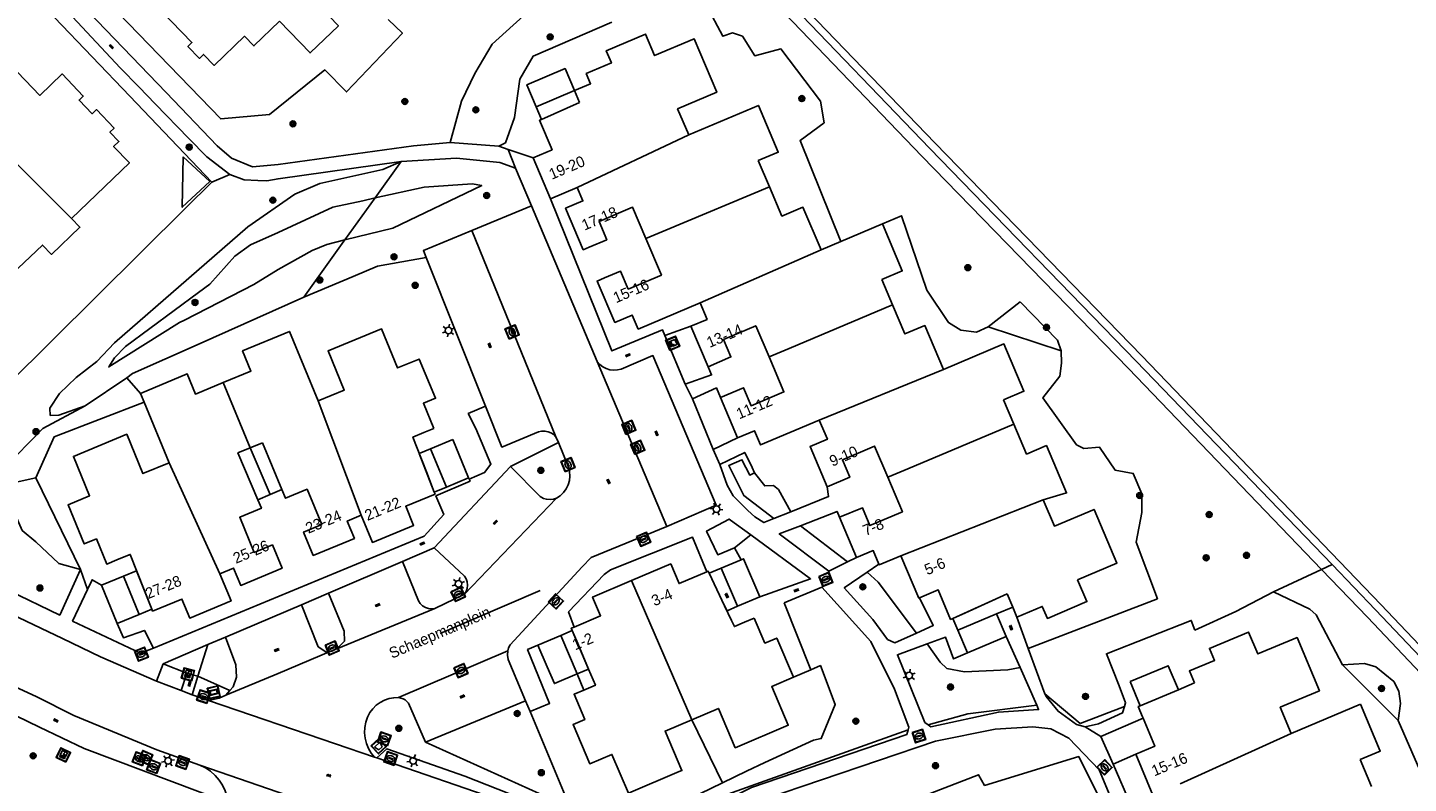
# Model space of a CAD drawing. Header units: metres. Extents: x 93870 to 95789, y 463036 to 464040.
# Tile 328 of 344: x 95477 to 95604, y 463633 to 463702. Entities that reach past the tile are written whole.
import ezdxf
from ezdxf.enums import TextEntityAlignment as Align

# ---------------------------------------------------------------- set-up
doc = ezdxf.new("R2010")
doc.units = ezdxf.units.M
doc.header["$LTSCALE"] = 25.4
for name, color, linetype in [('B_BEBOUWINGSGRENS_0', 1, 'Continuous'), ('B_LUIFEL_1', 200, 'Continuous'), ('B_TUSSENMUUR_0', 7, 'Continuous'), ('G_GRENS_ALGEMEEN_0', 7, 'Continuous'), ('Q_AFVALBAK_0', 7, 'Continuous'), ('Q_BOOM_0', 3, 'Continuous'), ('Q_BRANDKRAAN_0', 5, 'Continuous'), ('Q_CAI-KAST_0', 10, 'Continuous'), ('Q_ELEKTRAKAST_0', 7, 'Continuous'), ('Q_INSPECTIE_OF_RIOOLPUT_0', 253, 'Continuous'), ('Q_KOLK_0', 254, 'Continuous'), ('Q_LICHTMAST_0', 2, 'Continuous'), ('Q_STRAATNAAMBORD_0', 7, 'Continuous'), ('Q_WATERLEIDINGPUT_0', 5, 'Continuous'), ('S_GBKN_SYMBOOL_GV_GROOT_0', 7, 'Continuous'), ('S_GBKN_SYMBOOL_OV_GROOT_0', 7, 'Continuous'), ('T_CULTUURGRENS_0', 76, 'Continuous'), ('T_HAAG_0', 87, 'Continuous'), ('T_HEK_0', 57, 'Continuous'), ('T_HEK_LIJN_0', 6, 'Continuous'), ('V_WEGGRENS_0', 7, 'Continuous'), ('W_WALBESCHERMING_LIJN_0', 45, 'Continuous'), ('Z_GBKN_HUISNUMMER_0', 252, 'Continuous'), ('Z_STRAATNAAM_0', 252, 'Continuous')]:
    doc.layers.add(name, color=color, linetype=linetype)

# ---------------------------------------------------------------- blocks, each defined once
blk = doc.blocks.new('Q_AFVALBAK')
for points in [[(-0.5, 0.5), (0.5, 0.5), (0.5, -0.5), (-0.5, -0.5)], [(-0.34, 0.2), (0.33, 0.2), (0.19, -0.25), (-0.2, -0.25)]]:
    blk.add_lwpolyline(points, close=True)
blk.add_lwpolyline([(-0.44, 0.46), (0.44, 0.46, -0.414214), (0.46, 0.44), (0.46, -0.44, -0.414214), (0.44, -0.46), (-0.44, -0.46, -0.414214), (-0.46, -0.44), (-0.46, 0.44), (-0.46, 0.44), (-0.46, 0.45), (-0.46, 0.45), (-0.46, 0.45), (-0.46, 0.45), (-0.46, 0.45), (-0.46, 0.45), (-0.46, 0.46), (-0.46, 0.46), (-0.46, 0.46), (-0.45, 0.46), (-0.45, 0.46), (-0.45, 0.46), (-0.45, 0.46), (-0.45, 0.46), (-0.45, 0.46), (-0.44, 0.46), (-0.44, 0.46)], format="xyb")
blk = doc.blocks.new('Q_STRAATNAAMBORD')
for points in [[(-0.5, 0.5), (0.5, 0.5), (0.5, -0.5), (-0.5, -0.5)], [(-0.37, 0.22), (0.36, 0.22), (0.36, -0.21), (-0.37, -0.21)]]:
    blk.add_lwpolyline(points, close=True)
for points in [[(-0.44, 0.46), (0.44, 0.46, -0.414214), (0.46, 0.44), (0.46, -0.44, -0.414214), (0.44, -0.46), (-0.44, -0.46, -0.414214), (-0.46, -0.44), (-0.46, 0.44), (-0.46, 0.44), (-0.46, 0.45), (-0.46, 0.45), (-0.46, 0.45), (-0.46, 0.45), (-0.46, 0.45), (-0.46, 0.45), (-0.46, 0.46), (-0.46, 0.46), (-0.46, 0.46), (-0.45, 0.46), (-0.45, 0.46), (-0.45, 0.46), (-0.45, 0.46), (-0.45, 0.46), (-0.45, 0.46), (-0.44, 0.46), (-0.44, 0.46)], [(-0.29, 0.16), (0.28, 0.16, -0.414214), (0.3, 0.14), (0.3, -0.13, -0.414214), (0.28, -0.16), (-0.29, -0.16, -0.414214), (-0.31, -0.13), (-0.31, 0.14), (-0.31, 0.14), (-0.31, 0.14), (-0.31, 0.14), (-0.31, 0.15), (-0.31, 0.15), (-0.31, 0.15), (-0.3, 0.15), (-0.3, 0.15), (-0.3, 0.15), (-0.3, 0.16), (-0.3, 0.16), (-0.3, 0.16), (-0.3, 0.16), (-0.29, 0.16), (-0.29, 0.16), (-0.29, 0.16), (-0.29, 0.16), (-0.29, 0.16)]]:
    blk.add_lwpolyline(points, format="xyb")
blk = doc.blocks.new('Q_ELEKTRAKAST')
for points in [[(-0.5, 0.5), (0.5, 0.5), (0.5, -0.5), (-0.5, -0.5)], [(-0.26, 0.26), (0.25, 0.26), (0.25, 0.19), (-0.26, 0.19)], [(-0.26, 0.11), (0.25, 0.11), (0.25, -0.33), (-0.26, -0.33)]]:
    blk.add_lwpolyline(points, close=True)
blk.add_lwpolyline([(-0.44, 0.46), (0.44, 0.46, -0.414214), (0.46, 0.44), (0.46, -0.44, -0.414214), (0.44, -0.46), (-0.44, -0.46, -0.414214), (-0.46, -0.44), (-0.46, 0.44), (-0.46, 0.44), (-0.46, 0.45), (-0.46, 0.45), (-0.46, 0.45), (-0.46, 0.45), (-0.46, 0.45), (-0.46, 0.45), (-0.46, 0.46), (-0.46, 0.46), (-0.46, 0.46), (-0.45, 0.46), (-0.45, 0.46), (-0.45, 0.46), (-0.45, 0.46), (-0.45, 0.46), (-0.45, 0.46), (-0.44, 0.46), (-0.44, 0.46)], format="xyb")
blk.add_lwpolyline([(-0.18, 0, -1), (-0.18, -0.07, -1)], format="xyb", close=True)
blk.add_lwpolyline([(0.04, 0.09), (-0.06, -0.11), (0.04, -0.11), (-0.06, -0.31)])
blk = doc.blocks.new('Q_CAI-KAST')
for points in [[(-0.5, 0.5), (0.5, 0.5), (0.5, -0.5), (-0.5, -0.5)], [(-0.26, 0.26), (0.25, 0.26), (0.25, 0.19), (-0.26, 0.19)], [(-0.26, 0.11), (0.25, 0.11), (0.25, -0.33), (-0.26, -0.33)]]:
    blk.add_lwpolyline(points, close=True)
blk.add_lwpolyline([(-0.44, 0.46), (0.44, 0.46, -0.414214), (0.46, 0.44), (0.46, -0.44, -0.414214), (0.44, -0.46), (-0.44, -0.46, -0.414214), (-0.46, -0.44), (-0.46, 0.44), (-0.46, 0.44), (-0.46, 0.45), (-0.46, 0.45), (-0.46, 0.45), (-0.46, 0.45), (-0.46, 0.45), (-0.46, 0.45), (-0.46, 0.46), (-0.46, 0.46), (-0.46, 0.46), (-0.45, 0.46), (-0.45, 0.46), (-0.45, 0.46), (-0.45, 0.46), (-0.45, 0.46), (-0.45, 0.46), (-0.44, 0.46), (-0.44, 0.46)], format="xyb")
blk.add_circle((-0.18, -0.03), 0.0354)
blk = doc.blocks.new('Q_LICHTMAST')
for points in [[(-0.26, 0.15), (-0.52, 0.3)], [(0, 0.3), (0, 0.6)], [(0.26, 0.15), (0.52, 0.3)], [(-0.26, -0.15), (-0.52, -0.3)], [(0, -0.3), (0, -0.6)], [(0.26, -0.15), (0.52, -0.3)]]:
    blk.add_lwpolyline(points)
blk.add_circle((0, 0), 0.3)
blk = doc.blocks.new('Q_KOLK')
blk.add_lwpolyline([(-0.5, 0.5), (0.5, 0.5), (0.5, -0.5), (-0.5, -0.5)], close=True)
for points in [[(-0.44, 0.46), (0.44, 0.46, -0.414214), (0.46, 0.44), (0.46, -0.44, -0.414214), (0.44, -0.46), (-0.44, -0.46, -0.414214), (-0.46, -0.44), (-0.46, 0.44, -0.414214), (-0.44, 0.46)], [(-0.34, 0.1, 0.380426), (-0.28, -0.18)], [(-0.01, 0.27, 0.240218), (-0.34, 0.1)], [(-0.19, 0.04, 0.853344), (-0.19, -0.03)], [(0.33, 0.11, 0.240191), (-0.01, 0.27)], [(0.18, -0.03, 0.849746), (0.18, 0.04)], [(0.27, -0.18, 0.380426), (0.33, 0.11)], [(-0.28, -0.18, 0.148452), (0.01, -0.26)], [(0.01, -0.26, 0.131742), (0.27, -0.18)]]:
    blk.add_lwpolyline(points, format="xyb")
for points in [[(-0.19, 0.04), (0.18, 0.04)], [(0.18, -0.03), (-0.19, -0.03)]]:
    blk.add_lwpolyline(points)
blk = doc.blocks.new('Q_INSPECTIE_OF_RIOOLPUT')
blk.add_lwpolyline([(-0.5, 0.5), (0.5, 0.5), (0.5, -0.5), (-0.5, -0.5)], close=True)
for points in [[(-0.44, 0.46), (0.44, 0.46, -0.414214), (0.46, 0.44), (0.46, -0.44, -0.414214), (0.44, -0.46), (-0.44, -0.46, -0.414214), (-0.46, -0.44), (-0.46, 0.44), (-0.46, 0.44), (-0.46, 0.45), (-0.46, 0.45), (-0.46, 0.45), (-0.46, 0.45), (-0.46, 0.45), (-0.46, 0.45), (-0.46, 0.46), (-0.46, 0.46), (-0.46, 0.46), (-0.45, 0.46), (-0.45, 0.46), (-0.45, 0.46), (-0.45, 0.46), (-0.45, 0.46), (-0.45, 0.46), (-0.44, 0.46), (-0.44, 0.46)], [(-0.34, 0.1, 0.380426), (-0.28, -0.18)], [(-0.01, 0.27, 0.240218), (-0.34, 0.1)], [(-0.19, 0.04, 0.853344), (-0.19, -0.03)], [(0.33, 0.11, 0.240191), (-0.01, 0.27)], [(0.18, -0.03, 0.849746), (0.18, 0.04)], [(0.27, -0.18, 0.380426), (0.33, 0.11)], [(-0.28, -0.18, 0.148452), (0.01, -0.26)], [(0.01, -0.26, 0.131742), (0.27, -0.18)]]:
    blk.add_lwpolyline(points, format="xyb")
for points in [[(-0.19, 0.04), (0.18, 0.04)], [(0.18, -0.03), (-0.19, -0.03)]]:
    blk.add_lwpolyline(points)
blk = doc.blocks.new('Q_BRANDKRAAN')
blk.add_lwpolyline([(-0.5, 0.5), (0.5, 0.5), (0.5, -0.5), (-0.5, -0.5)], close=True)
for points in [[(-0.44, 0.46), (0.44, 0.46, -0.414214), (0.46, 0.44), (0.46, -0.44, -0.414214), (0.44, -0.46), (-0.44, -0.46, -0.414214), (-0.46, -0.44), (-0.46, 0.44), (-0.46, 0.44), (-0.46, 0.45), (-0.46, 0.45), (-0.46, 0.45), (-0.46, 0.45), (-0.46, 0.45), (-0.46, 0.45), (-0.46, 0.46), (-0.46, 0.46), (-0.46, 0.46), (-0.45, 0.46), (-0.45, 0.46), (-0.45, 0.46), (-0.45, 0.46), (-0.45, 0.46), (-0.45, 0.46), (-0.44, 0.46), (-0.44, 0.46)], [(-0.34, 0.1, 0.380426), (-0.28, -0.18)], [(-0.01, 0.27, 0.240218), (-0.34, 0.1)], [(-0.19, 0.04, 0.853344), (-0.19, -0.03)], [(0.33, 0.11, 0.240191), (-0.01, 0.27)], [(0.18, -0.03, 0.849746), (0.18, 0.04)], [(0.27, -0.18, 0.380426), (0.33, 0.11)], [(-0.28, -0.18, 0.148452), (0.01, -0.26)], [(0.01, -0.26, 0.131742), (0.27, -0.18)]]:
    blk.add_lwpolyline(points, format="xyb")
for points in [[(-0.19, 0.04), (0.18, 0.04)], [(0.18, -0.03), (-0.19, -0.03)]]:
    blk.add_lwpolyline(points)
blk = doc.blocks.new('Q_WATERLEIDINGPUT')
blk.add_lwpolyline([(-0.5, 0.5), (0.5, 0.5), (0.5, -0.5), (-0.5, -0.5)], close=True)
for points in [[(-0.44, 0.46), (0.44, 0.46, -0.414214), (0.46, 0.44), (0.46, -0.44, -0.414214), (0.44, -0.46), (-0.44, -0.46, -0.414214), (-0.46, -0.44), (-0.46, 0.44), (-0.46, 0.44), (-0.46, 0.45), (-0.46, 0.45), (-0.46, 0.45), (-0.46, 0.45), (-0.46, 0.45), (-0.46, 0.45), (-0.46, 0.46), (-0.46, 0.46), (-0.46, 0.46), (-0.45, 0.46), (-0.45, 0.46), (-0.45, 0.46), (-0.45, 0.46), (-0.45, 0.46), (-0.45, 0.46), (-0.44, 0.46), (-0.44, 0.46)], [(-0.34, 0.1, 0.380426), (-0.28, -0.18)], [(-0.01, 0.27, 0.240218), (-0.34, 0.1)], [(-0.19, 0.04, 0.853344), (-0.19, -0.03)], [(0.33, 0.11, 0.240191), (-0.01, 0.27)], [(0.18, -0.03, 0.849746), (0.18, 0.04)], [(0.27, -0.18, 0.380426), (0.33, 0.11)], [(-0.28, -0.18, 0.148452), (0.01, -0.26)], [(0.01, -0.26, 0.131742), (0.27, -0.18)]]:
    blk.add_lwpolyline(points, format="xyb")
for points in [[(-0.19, 0.04), (0.18, 0.04)], [(0.18, -0.03), (-0.19, -0.03)]]:
    blk.add_lwpolyline(points)
blk = doc.blocks.new('Q_BOOM')
for radius in [0.27, 0.18, 0.09]:
    blk.add_circle((0, 0), radius)
blk = doc.blocks.new('S_GBKN_SYMBOOL_OV_GROOT')
for points in [[(-0.21875, 0.0625), (0.21875, 0.0625)], [(-0.21875, 0), (0.21875, 0)], [(-0.1875, 0.0625), (-0.1875, 0)], [(-0.125, 0.09375), (-0.125, 0.0625)], [(-0.125, 0), (-0.125, -0.0625)], [(-0.0625, 0.0625), (-0.0625, 0)], [(0, 0.09375), (0, 0.0625)], [(0, 0), (0, -0.0625)], [(0.0625, 0.0625), (0.0625, 0)], [(0.125, 0.09375), (0.125, 0.0625)], [(0.125, 0), (0.125, -0.0625)], [(0.1875, 0.0625), (0.1875, 0)], [(-0.21875, -0.0625), (0.21875, -0.0625)], [(-0.1875, -0.0625), (-0.1875, -0.09375)], [(-0.0625, -0.0625), (-0.0625, -0.09375)], [(0.0625, -0.0625), (0.0625, -0.09375)], [(0.1875, -0.0625), (0.1875, -0.09375)]]:
    blk.add_lwpolyline(points)
blk = doc.blocks.new('S_GBKN_SYMBOOL_GV_GROOT')
for points in [[(-0.1875, 0.03125), (-0.09375, 0.09375)], [(-0.1875, -0.0625), (0.0625, 0.09375)], [(-0.1875, 0.09375), (0.125, -0.09375)], [(-0.1875, 0), (-0.03125, -0.09375)], [(-0.125, -0.09375), (0.1875, 0.09375)], [(-0.0625, 0.09375), (0.1875, -0.0625)], [(0.03125, -0.09375), (0.1875, 0)], [(0.09375, 0.09375), (0.1875, 0.03125)]]:
    blk.add_lwpolyline(points)

msp = doc.modelspace()

# ---------------------------------------------------------------- linework, layer by layer
at = {"layer": 'B_BEBOUWINGSGRENS_0'}
for p, q in [((95523.69, 463695.19), (95527.21, 463696.67)), ((95527.21, 463696.67), (95527.67, 463695.58)), ((95527.67, 463695.58), (95524.18, 463694.03)), ((95523.41, 463690.51), (95525.01, 463686.75)), ((95545.11, 463687.85), (95544.09, 463690.25)), ((95525.01, 463686.75), (95527.46, 463687.79)), ((95555.48, 463684.44), (95551.68, 463682.83)), ((95551.68, 463682.83), (95549.85, 463682.05)), ((95556.42, 463677), (95555.44, 463679.32)), ((95537.9, 463675.05), (95539.48, 463671.33)), ((95487.35, 463668.88), (95487.69, 463668.06)), ((95540.62, 463668.5), (95542.19, 463664.79)), ((95567.56, 463666.04), (95566.61, 463668.29)), ((95487.69, 463668.06), (95489.99, 463662.51)), ((95516.04, 463664.65), (95513.99, 463663.8)), ((95497.44, 463663.88), (95498.56, 463664.34)), ((95513.99, 463663.8), (95515.45, 463660.28)), ((95551.56, 463657.5), (95553.11, 463653.8)), ((95542.52, 463653.6), (95540.69, 463652.83)), ((95485.8, 463652.11), (95483.77, 463651.27)), ((95487.23, 463648.59), (95485.8, 463652.11)), ((95541, 463649.38), (95539.59, 463652.36)), ((95539.59, 463652.36), (95539.59, 463652.36)), ((95540.69, 463652.83), (95542.19, 463649.33)), ((95483.77, 463651.27), (95485.22, 463647.76)), ((95542.19, 463649.33), (95544.22, 463650.2)), ((95566.94, 463650.47), (95567.45, 463649.26)), ((95567.45, 463649.26), (95567.84, 463648.33)), ((95485.22, 463647.76), (95487.23, 463648.59)), ((95543.72, 463648.25), (95542.81, 463647.86)), ((95565.96, 463648.63), (95562.41, 463647.13)), ((95566.84, 463646.55), (95565.96, 463648.63)), ((95565.96, 463648.63), (95565.96, 463648.63)), ((95562.41, 463647.13), (95563.29, 463645.05)), ((95525.95, 463646.65), (95523.86, 463645.76)), ((95527.45, 463643.12), (95525.95, 463646.65)), ((95563.29, 463645.05), (95566.84, 463646.55)), ((95578.22, 463642.42), (95579.15, 463640.2)), ((95584.14, 463642.29), (95582.66, 463641.67)), ((95599.38, 463640.34), (95593.02, 463637.66)), ((95578.75, 463635.75), (95580.32, 463631.99)), ((95600.39, 463632.78), (95599.35, 463635.27))]:
    msp.add_line(p, q, dxfattribs=at)
for points in [[(95489.74, 463714.37), (95486.94, 463717.28), (95486.51, 463716.86), (95482.88, 463713.38), (95482.51, 463713.02), (95485.33, 463710.09), (95483.51, 463708.33), (95485.01, 463706.75), (95487.83, 463709.46), (95489.49, 463709.44), (95491.14, 463707.72), (95488.32, 463705.02), (95492.09, 463701.09), (95491.71, 463700.73), (95492.77, 463699.63), (95493.15, 463700), (95494.12, 463698.98), (95496.92, 463701.67), (95497.78, 463700.77), (95500.14, 463703.04)], [(95500.14, 463703.04), (95502.93, 463700.13), (95505.53, 463702.63), (95504.7, 463703.5), (95507.57, 463706.26), (95507.01, 463706.84)], [(95481.04, 463684.93), (95486.34, 463690.03), (95484.89, 463691.53), (95485.38, 463692), (95484.56, 463692.86), (95484.94, 463693.23), (95483.32, 463694.93), (95482.92, 463694.55), (95481.72, 463695.8), (95482.11, 463696.17), (95480.16, 463698.2), (95478.12, 463696.23), (95471.27, 463703.35)], [(95537.7, 463692.6), (95536.68, 463695), (95540.27, 463696.52), (95538.2, 463701.43), (95534.57, 463699.89), (95533.74, 463701.87), (95530.13, 463700.34), (95530.6, 463699.21), (95528.29, 463698.23), (95528.69, 463697.3), (95527.21, 463696.67)], [(95527.21, 463696.67), (95526.35, 463698.7), (95522.84, 463697.21), (95523.69, 463695.19)], [(95544.09, 463690.25), (95545.92, 463691.02), (95544.1, 463695.31), (95537.7, 463692.6)], [(95524.18, 463694.03), (95524.01, 463693.95), (95525.16, 463691.25), (95523.41, 463690.51)], [(95491.28, 463690.58), (95491.19, 463685.96), (95493.73, 463688.34), (95491.28, 463690.58)], [(95527.46, 463687.79), (95527.99, 463686.54), (95526.4, 463685.87), (95528.02, 463682.06), (95528.55, 463682.29), (95530.18, 463682.98), (95529.47, 463684.67), (95532.55, 463685.97), (95533.77, 463683.09)], [(95549.85, 463682.05), (95548.19, 463685.97), (95546.25, 463685.15), (95545.11, 463687.85)], [(95475.56, 463679.81), (95478.36, 463682.49), (95479.2, 463681.63), (95481.8, 463684.13), (95481.04, 463684.93)], [(95555.44, 463679.32), (95557.31, 463680.12), (95555.48, 463684.44)], [(95533.77, 463683.09), (95535.19, 463679.74), (95532.14, 463678.45), (95531.43, 463680.1), (95529.96, 463679.48), (95529.28, 463679.19), (95530.92, 463675.39), (95532.52, 463676.06), (95533.06, 463674.78), (95538.74, 463677.19)], [(95538.74, 463677.19), (95539.38, 463675.67), (95537.9, 463675.05)], [(95561.09, 463671.07), (95559.39, 463675.1), (95557.55, 463674.33), (95556.42, 463677)], [(95514.3, 463665.66), (95513.34, 463667.97), (95514.45, 463668.43), (95512.96, 463672.03), (95510.97, 463671.21), (95509.48, 463674.81), (95504.58, 463672.78), (95506.07, 463669.18), (95503.67, 463668.18)], [(95539.48, 463671.33), (95541.57, 463672.22), (95540.89, 463673.83), (95543.86, 463675.09), (95545.08, 463672.23)], [(95503.67, 463668.18), (95501.03, 463674.56), (95496.73, 463672.78), (95497.5, 463670.93), (95494.96, 463669.87)], [(95566.61, 463668.29), (95568.48, 463669.08), (95566.64, 463673.42), (95561.09, 463671.07)], [(95545.08, 463672.23), (95546.44, 463669.02), (95543.43, 463667.75), (95542.73, 463669.4), (95540.62, 463668.5)], [(95494.96, 463669.87), (95492.41, 463668.81), (95491.65, 463670.66), (95487.35, 463668.88)], [(95542.19, 463664.79), (95543.74, 463665.44), (95544.29, 463664.14), (95549.69, 463666.43)], [(95549.69, 463666.43), (95550.43, 463664.67), (95548.84, 463663.99), (95550.41, 463660.3)], [(95570.26, 463659.09), (95572.39, 463659.74), (95570.55, 463664.08), (95568.72, 463663.3), (95567.56, 463666.04)], [(95489.99, 463662.51), (95487.59, 463661.51), (95486.1, 463665.12), (95481.2, 463663.09), (95482.69, 463659.48), (95480.71, 463658.66), (95482.2, 463655.06), (95483.31, 463655.52), (95484.27, 463653.21), (95485.19, 463653.59), (95485.86, 463653.87), (95486.42, 463654.1), (95488.39, 463649.07), (95488.47, 463648.89), (95491.17, 463650), (95491.89, 463648.25), (95495.68, 463649.82), (95494.65, 463652.31)], [(95514.33, 463659.82), (95513.61, 463661.68), (95512.38, 463664.87), (95513.37, 463665.28), (95514.3, 463665.66)], [(95515.45, 463660.28), (95517.49, 463661.13), (95516.04, 463664.65)], [(95498.14, 463659.11), (95496.31, 463663.41), (95497.44, 463663.88)], [(95498.56, 463664.34), (95500.34, 463660.06), (95500.67, 463659.25), (95502.66, 463660.07), (95504, 463656.84), (95502.34, 463656.15), (95503.22, 463654), (95507.01, 463655.57), (95506.35, 463657.16), (95507.62, 463657.69)], [(95550.41, 463660.3), (95552.49, 463661.18), (95551.81, 463662.79), (95554.77, 463664.04), (95555.98, 463661.18)], [(95555.98, 463661.18), (95557.32, 463658.01), (95554.34, 463656.74), (95553.65, 463658.38), (95551.56, 463657.5)], [(95507.62, 463657.69), (95508.65, 463655.19), (95512.44, 463656.76), (95511.71, 463658.52), (95514.41, 463659.63), (95514.33, 463659.82)], [(95494.65, 463652.31), (95495.91, 463652.84), (95496.57, 463651.25), (95500.36, 463652.82), (95499.47, 463654.96), (95497.81, 463654.27), (95496.47, 463657.51), (95498.46, 463658.33), (95498.14, 463659.11)], [(95573.4, 463651.77), (95577.01, 463653.3), (95574.92, 463658.23), (95571.28, 463656.69), (95570.26, 463659.09)], [(95553.11, 463653.8), (95554.65, 463654.45), (95555.17, 463653.21)], [(95539.35, 463652.48), (95536.82, 463651.41), (95536.05, 463653.22), (95532.46, 463651.7)], [(95544.22, 463650.2), (95542.73, 463653.69), (95542.52, 463653.6)], [(95555.17, 463653.21), (95555.2, 463653.14), (95557.17, 463653.97)], [(95557.17, 463653.97), (95558.82, 463650.09), (95558.88, 463650.12)], [(95539.59, 463652.36), (95539.5, 463652.55), (95539.35, 463652.48)], [(95532.46, 463651.7), (95528.88, 463650.17), (95529.6, 463648.46), (95527.17, 463647.43)], [(95558.88, 463650.12), (95560.6, 463650.85), (95561.75, 463648.13), (95561.95, 463648.22)], [(95567.84, 463648.33), (95570.16, 463649.32), (95570.63, 463648.22), (95574.26, 463649.76), (95573.4, 463651.77)], [(95542.81, 463647.86), (95541.9, 463647.47), (95541.63, 463648.04), (95541, 463649.38)], [(95561.95, 463648.22), (95563.1, 463648.74), (95566.94, 463650.47)], [(95547.32, 463642.83), (95545.79, 463646.41), (95544.7, 463645.95), (95543.72, 463648.25)], [(95527.17, 463647.43), (95526.91, 463647.32), (95527.01, 463647.1)], [(95527.01, 463647.1), (95527.51, 463645.93), (95528.51, 463643.57)], [(95593.02, 463637.66), (95592.01, 463640.07), (95595.61, 463641.58), (95593.56, 463646.46), (95589.95, 463644.96), (95589.11, 463646.97), (95585.51, 463645.46), (95585.98, 463644.36), (95583.68, 463643.4), (95584.14, 463642.29)], [(95523.86, 463645.76), (95524.71, 463643.77), (95525.37, 463642.23), (95527.45, 463643.12)], [(95528.51, 463643.57), (95529.14, 463642.09), (95528.07, 463641.64)], [(95582.66, 463641.67), (95581.73, 463643.88), (95578.22, 463642.42)], [(95528.07, 463641.64), (95527.17, 463641.26), (95528.16, 463638.93), (95527.08, 463638.48), (95528.62, 463634.87), (95530.65, 463635.74), (95532.16, 463632.17), (95536.83, 463634.15), (95537.07, 463634.25), (95535.53, 463637.87), (95537.98, 463638.92)], [(95537.98, 463638.92), (95540.43, 463639.96), (95541.97, 463636.34), (95546.84, 463638.41), (95545.32, 463641.98), (95547.32, 463642.83)], [(95579.15, 463640.2), (95578.98, 463640.13), (95579.38, 463639.17), (95579.42, 463639.07)], [(95599.35, 463635.27), (95601.19, 463636.04), (95599.38, 463640.34)], [(95579.42, 463639.07), (95580.49, 463636.48), (95578.75, 463635.75)]]:
    msp.add_lwpolyline(points, dxfattribs=at)
at = {"layer": 'B_LUIFEL_1'}
for p, q in [((95523.69, 463695.19), (95524.18, 463694.03)), ((95499.26, 463659.59), (95497.44, 463663.88)), ((95513.99, 463663.8), (95512.96, 463663.37)), ((95512.96, 463663.37), (95514.33, 463659.82)), ((95498.14, 463659.11), (95499.26, 463659.59)), ((95514.33, 463659.82), (95515.45, 463660.28)), ((95540.69, 463652.83), (95539.59, 463652.36)), ((95539.59, 463652.36), (95541, 463649.38)), ((95539.59, 463652.36), (95539.59, 463652.36)), ((95566.94, 463650.47), (95561.95, 463648.22)), ((95565.96, 463648.63), (95567.45, 463649.26)), ((95561.95, 463648.22), (95562.41, 463647.13)), ((95562.41, 463647.13), (95565.96, 463648.63)), ((95527.01, 463647.1), (95525.95, 463646.65)), ((95527.45, 463643.12), (95528.51, 463643.57))]:
    msp.add_line(p, q, dxfattribs=at)
for points in [[(95499.26, 463659.59), (95500.34, 463660.05), (95498.56, 463664.34)], [(95487.23, 463648.59), (95488.39, 463649.06), (95487.01, 463652.6), (95485.8, 463652.11)], [(95541, 463649.38), (95541.22, 463648.92), (95542.19, 463649.33)], [(95528.51, 463643.57), (95528.51, 463643.57), (95527.01, 463647.1)]]:
    msp.add_lwpolyline(points, dxfattribs=at)
at = {"layer": 'B_TUSSENMUUR_0'}
for p, q in [((95481.04, 463684.93), (95468.26, 463697.68)), ((95527.46, 463687.79), (95537.7, 463692.6)), ((95538.74, 463677.19), (95549.85, 463682.05)), ((95549.69, 463666.43), (95561.09, 463671.07)), ((95494.96, 463669.87), (95497.44, 463663.88)), ((95507.62, 463657.69), (95503.67, 463668.18)), ((95494.65, 463652.31), (95489.99, 463662.51)), ((95557.17, 463653.97), (95570.26, 463659.09)), ((95537.98, 463638.92), (95532.46, 463651.7)), ((95582.66, 463641.67), (95579.15, 463640.2)), ((95593.02, 463637.66), (95582.83, 463633.04))]:
    msp.add_line(p, q, dxfattribs=at)
for points in [[(95533.77, 463683.09), (95535.61, 463683.87), (95545.11, 463687.85)], [(95545.08, 463672.23), (95546.92, 463673), (95556.42, 463677)], [(95555.98, 463661.18), (95557.83, 463661.95), (95567.56, 463666.04)]]:
    msp.add_lwpolyline(points, dxfattribs=at)
at = {"layer": 'G_GRENS_ALGEMEEN_0'}
for p, q in [((95486.38, 463696.15), (95493.91, 463688.28)), ((95493.91, 463688.28), (95491.53, 463685.9)), ((95537.9, 463675.05), (95535.5, 463674.18)), ((95565.21, 463674.99), (95571.89, 463672.79)), ((95486.1, 463670.32), (95486.64, 463670.69)), ((95487.35, 463668.88), (95486.1, 463670.32)), ((95539.95, 463663.74), (95542.19, 463664.79)), ((95552.29, 463653.41), (95547.95, 463656.72)), ((95491.09, 463641.6), (95491.61, 463643.19)), ((95492.62, 463642.91), (95492.11, 463641.2)), ((95528.07, 463641.64), (95527.45, 463643.12)), ((95597.72, 463643.97), (95602.83, 463638.86)), ((95540.79, 463633.11), (95537.98, 463638.92))]:
    msp.add_line(p, q, dxfattribs=at)
for points in [[(95469.62, 463707.3), (95474.21, 463702.48), (95475.77, 463703.95), (95479.46, 463703.38), (95486.38, 463696.15)], [(95520.26, 463691.56), (95520.89, 463691.88), (95521.71, 463694.22), (95522.18, 463697.73)], [(95502.35, 463677.7), (95506.89, 463679.61), (95509.12, 463680.55)], [(95537.36, 463669.72), (95539.8, 463670.58), (95539.48, 463671.33)], [(95540.62, 463668.5), (95540.25, 463669.38), (95538.05, 463668.38)], [(95547.07, 463658.01), (95545.93, 463660.04), (95545.47, 463660.42), (95544.68, 463660.38), (95543.75, 463661.58)], [(95558.61, 463646.87), (95555.1, 463651.55), (95554.07, 463652.45)], [(95483.77, 463651.27), (95482.91, 463651.77), (95482.49, 463650.87)], [(95577.72, 463640.12), (95577.82, 463640.46), (95577.21, 463642.03), (95576.06, 463644.97), (95583.84, 463648.03), (95584.18, 463647.14)], [(95488.55, 463645.5), (95487.72, 463647.11), (95485.8, 463646.45), (95485.22, 463647.76)], [(95568.13, 463643.7), (95566.99, 463643.49), (95563.01, 463643.32), (95561.39, 463643.63), (95560.78, 463644.21), (95559.6, 463645.88)], [(95491.61, 463643.19), (95492.15, 463643.04), (95492.62, 463642.91)], [(95574.11, 463638.26), (95575.34, 463638.53), (95577.54, 463639.56), (95577.72, 463640.12)]]:
    msp.add_lwpolyline(points, dxfattribs=at)
at = {"layer": 'T_CULTUURGRENS_0'}
for p, q in [((95511.31, 463690.18), (95508.9, 463686.82)), ((95495.57, 463688.98), (95493.91, 463688.28)), ((95508.9, 463686.82), (95506.13, 463682.97)), ((95509.12, 463680.55), (95513.59, 463681.34)), ((95486.1, 463670.32), (95482.28, 463667.73)), ((95525.73, 463664.36), (95526.65, 463662.11)), ((95540.57, 463662.36), (95541.22, 463660.44)), ((95477.76, 463661.14), (95474.7, 463660.45)), ((95543.39, 463655.88), (95541.9, 463654.7)), ((95595.81, 463652.71), (95591.39, 463650.67)), ((95504.63, 463650.54), (95502.13, 463649.48)), ((95514.4, 463649.13), (95517.12, 463650.44)), ((95493.54, 463645.81), (95492.62, 463642.91)), ((95504.85, 463645.2), (95505.39, 463645.43)), ((95491.61, 463643.19), (95489.45, 463644.06)), ((95495.58, 463641.61), (95492.62, 463642.91)), ((95495.21, 463641.16), (95494.6, 463640.91)), ((95511.96, 463640.43), (95513.52, 463636.86)), ((95579.42, 463639.07), (95575.55, 463637.39)), ((95526.82, 463630.86), (95513.52, 463636.86)), ((95575.55, 463637.39), (95576.66, 463634.84)), ((95576.66, 463634.84), (95578.75, 463635.75))]:
    msp.add_line(p, q, dxfattribs=at)
for points in [[(95535.99, 463705.42), (95533.08, 463707.07), (95531.24, 463707.41), (95529.47, 463707.51), (95527.93, 463707.03), (95525.98, 463706.17), (95523.82, 463704.7), (95519.65, 463700.94), (95518.06, 463698.23), (95516.85, 463695.72), (95515.8, 463691.9)], [(95522.18, 463697.73), (95523.41, 463699.83), (95530.64, 463702.97)], [(95501.52, 463687.17), (95503.83, 463688.15), (95507.4, 463688.94), (95509.6, 463689.42), (95511.31, 463690.18)], [(95508.9, 463686.82), (95513.41, 463687.82), (95517.81, 463688.13), (95518.69, 463687.96), (95510.54, 463684.05), (95506.13, 463682.97)], [(95482.28, 463667.73), (95479.87, 463666.87), (95479.07, 463666.86), (95479.05, 463667.53), (95479.91, 463668.86), (95481.47, 463670.34), (95483.36, 463671.8), (95484.99, 463673.52), (95491.79, 463679.45), (95497.21, 463684.18), (95501.52, 463687.17)], [(95500, 463680.26), (95497.77, 463678.88), (95491.4, 463675.6), (95490.95, 463675.37), (95484.45, 463671.3), (95484.97, 463672.14), (95485.97, 463673.17), (95492.69, 463678.13), (95493.72, 463678.89), (95496.03, 463681.46), (95497.46, 463682.52), (95500, 463683.64), (95505.03, 463685.96), (95507.79, 463686.57), (95508.9, 463686.82)], [(95506.13, 463682.97), (95504.47, 463682.56), (95503.12, 463682.01), (95500, 463680.26)], [(95506.13, 463682.97), (95506.04, 463682.84), (95502.35, 463677.7)], [(95571.89, 463672.79), (95571.57, 463673.77), (95568.14, 463677.28)], [(95474.7, 463660.45), (95474.6, 463660.68), (95474.74, 463661.92), (95478.39, 463665.65), (95482.28, 463667.73)], [(95543.75, 463661.58), (95543.54, 463662.08), (95542.84, 463663.46), (95540.57, 463662.36)], [(95545.52, 463657.39), (95542.77, 463659.5), (95541.38, 463662.25), (95542.58, 463662.78), (95543.31, 463661.38), (95543.75, 463661.58)], [(95481.86, 463652.7), (95479.87, 463653.26), (95477.74, 463655.26), (95476.51, 463656.29), (95474.7, 463660.45)], [(95541.22, 463660.44), (95541.77, 463659.48), (95543.14, 463658.14)], [(95543.14, 463658.14), (95543.76, 463657.54), (95544.61, 463657.02), (95545.52, 463657.39)], [(95505.39, 463645.43), (95506.1, 463646.13), (95506.06, 463647.06), (95504.63, 463650.54)], [(95502.13, 463649.48), (95503.69, 463645.61), (95504.46, 463645.1), (95504.85, 463645.2)]]:
    msp.add_lwpolyline(points, dxfattribs=at)
at = {"layer": 'T_HAAG_0'}
for p, q in [((95491.53, 463685.9), (95475.14, 463669.66)), ((95568.14, 463677.28), (95565.21, 463674.99)), ((95477.76, 463661.14), (95481.86, 463652.7)), ((95548.92, 463643.5), (95546.45, 463649.66)), ((95526.82, 463630.86), (95523.13, 463639.67)), ((95607.51, 463628.13), (95602.83, 463638.86)), ((95544.7, 463635), (95549.15, 463637.03))]:
    msp.add_line(p, q, dxfattribs=at)
for points in [[(95510.11, 463703.2), (95511.41, 463701.96), (95506.29, 463696.55), (95504.28, 463698.58), (95499.2, 463694.49), (95494.73, 463694.08), (95481.51, 463707.77)], [(95565.21, 463674.99), (95564.13, 463674.51), (95562.69, 463674.67), (95561.54, 463675.37), (95559.56, 463678.36), (95557.25, 463685.19), (95555.48, 463684.44)], [(95502.35, 463677.7), (95492.57, 463673.34), (95486.64, 463670.69)], [(95487.69, 463668.06), (95479.44, 463664.89), (95477.76, 463661.14)], [(95591.39, 463650.67), (95587.93, 463648.84), (95584.18, 463647.14)], [(95597.72, 463643.97), (95595.3, 463648.56), (95594.72, 463649.06), (95591.39, 463650.67)], [(95602.83, 463638.86), (95603.06, 463640.42), (95602.89, 463641.55), (95602.43, 463642.43), (95600.79, 463643.77), (95599.76, 463644.08), (95597.72, 463643.97)], [(95573.32, 463631.02), (95575.24, 463632.07), (95573.52, 463635.53), (95564.86, 463632.88), (95564.32, 463633.87), (95552.33, 463629.25), (95552.51, 463628.63), (95550.94, 463628.08), (95551.35, 463626.49), (95545.47, 463624.47)]]:
    msp.add_lwpolyline(points, dxfattribs=at)
at = {"layer": 'T_HEK_0'}
msp.add_line((95540.79, 463633.11), (95537.72, 463631.62), dxfattribs=at)
for points in [[(95551.68, 463682.83), (95547.93, 463692.1), (95550.15, 463693.73), (95549.81, 463695.69), (95546.16, 463700.5), (95543.77, 463699.88), (95542.63, 463701.66), (95541.71, 463701.98), (95540.83, 463701.67), (95539.33, 463704.48), (95535.99, 463705.42)], [(95568.87, 463645.46), (95580.73, 463650.03), (95578.77, 463655.22), (95579.3, 463657.95), (95579.3, 463659.66), (95578.51, 463661.53), (95576.85, 463661.84), (95575.43, 463663.93), (95573.97, 463663.82), (95573.31, 463664.15), (95570.23, 463668.47), (95571.78, 463670.47), (95571.94, 463671.64), (95571.89, 463672.79)], [(95548.92, 463643.5), (95549.8, 463643.89), (95551.15, 463640.33), (95549.87, 463637.18), (95549.15, 463637.03)], [(95544.7, 463635), (95543.01, 463634.18), (95540.79, 463633.11)]]:
    msp.add_lwpolyline(points, dxfattribs=at)
at = {"layer": 'T_HEK_LIJN_0'}
msp.add_line((95538.21, 463630.99), (95557.84, 463637.98), dxfattribs=at)
for points in [[(95570.41, 463641.31), (95573.63, 463638.56), (95577.72, 463640.12)], [(95559.68, 463638.45), (95563.32, 463639.45), (95569.65, 463640.24)]]:
    msp.add_lwpolyline(points, dxfattribs=at)
at = {"layer": 'V_WEGGRENS_0'}
for p, q in [((95515.8, 463691.9), (95520.26, 463691.56)), ((95520.26, 463691.56), (95521.13, 463691.27)), ((95521.13, 463691.27), (95521.8, 463689.56)), ((95521.13, 463691.27), (95523.41, 463690.51)), ((95523.27, 463686.09), (95521.8, 463689.56)), ((95517.79, 463683.82), (95523.27, 463686.09)), ((95529.29, 463671.8), (95523.27, 463686.09)), ((95517.79, 463683.82), (95525.51, 463664.88)), ((95519.04, 463667.71), (95513.59, 463681.34)), ((95535.5, 463674.18), (95537.36, 463669.72)), ((95535.69, 463656.66), (95529.29, 463671.8)), ((95537.36, 463669.72), (95538.05, 463668.38)), ((95538.05, 463668.38), (95539.95, 463663.74)), ((95525.51, 463664.88), (95525.73, 463664.36)), ((95525.73, 463664.36), (95521.34, 463662.18)), ((95539.95, 463663.74), (95540.57, 463662.36)), ((95514.34, 463654.69), (95521.34, 463662.18)), ((95517.12, 463650.44), (95525.55, 463659.25)), ((95543.39, 463655.88), (95541.53, 463657.25)), ((95545.52, 463657.39), (95547.07, 463658.01)), ((95514.34, 463654.69), (95511.43, 463653.45)), ((95541.9, 463654.7), (95542.52, 463653.6)), ((95504.63, 463650.54), (95511.43, 463653.45)), ((95552.29, 463653.41), (95553.11, 463653.8)), ((95555.17, 463653.21), (95554.07, 463652.45)), ((95596.77, 463653.16), (95595.81, 463652.71)), ((95481.86, 463652.7), (95482.49, 463650.87)), ((95502.13, 463649.48), (95495.17, 463646.51)), ((95565.96, 463648.63), (95567.45, 463649.26)), ((95505.39, 463645.43), (95514.4, 463649.13)), ((95567.84, 463648.33), (95568.87, 463645.46)), ((95493.54, 463645.81), (95489.45, 463644.06)), ((95495.17, 463646.51), (95493.54, 463645.81)), ((95496.11, 463643.97), (95495.17, 463646.51)), ((95568.13, 463643.7), (95566.84, 463646.55)), ((95568.87, 463645.46), (95570.41, 463641.31)), ((95511.06, 463640.95), (95521.08, 463645.24)), ((95489.45, 463644.06), (95488.84, 463642.47)), ((95548.92, 463643.5), (95547.32, 463642.83)), ((95569.65, 463640.24), (95568.13, 463643.7)), ((95488.84, 463642.47), (95491.09, 463641.6)), ((95491.09, 463641.6), (95492.11, 463641.2)), ((95492.11, 463641.2), (95493.61, 463640.69)), ((95493.61, 463640.69), (95494.6, 463640.91)), ((95495.21, 463641.16), (95495.58, 463641.61)), ((95522.72, 463640.65), (95513.52, 463636.86)), ((95523.13, 463639.67), (95522.72, 463640.65)), ((95557.74, 463637.56), (95557.84, 463637.98)), ((95559.68, 463638.45), (95559.92, 463638.27)), ((95574.11, 463638.26), (95575.55, 463637.39)), ((95508.85, 463635.48), (95509.07, 463635.41)), ((95576.66, 463634.84), (95578.29, 463631.11))]:
    msp.add_line(p, q, dxfattribs=at)
for points in [[(95495.57, 463688.98), (95493.45, 463690.58), (95491.79, 463692.28), (95488.72, 463695.45), (95487.24, 463696.98), (95485.51, 463698.77), (95479.37, 463705.33), (95473.73, 463711.36)], [(95595.81, 463652.71), (95578.09, 463671.15), (95559.11, 463690.66), (95545.8, 463704.51), (95542.07, 463708.33)], [(95543.03, 463708.79), (95546.52, 463705.21), (95559.83, 463691.35), (95578.8, 463671.85), (95596.77, 463653.16)], [(95480.23, 463706.38), (95489.73, 463696.49), (95494.41, 463691.61), (95495.71, 463690.47), (95497.65, 463689.67), (95500, 463689.89), (95512.44, 463691.61), (95515.8, 463691.9)], [(95511.31, 463690.18), (95500, 463688.58), (95498.95, 463688.39), (95498.14, 463688.42), (95496.89, 463688.47), (95495.57, 463688.98)], [(95521.8, 463689.56), (95520.36, 463690.06), (95516.37, 463690.48), (95511.31, 463690.18)], [(95525.01, 463686.75), (95530.64, 463672.78), (95535.28, 463674.72), (95535.5, 463674.18)], [(95513.59, 463681.34), (95513.34, 463681.98), (95517.79, 463683.82)], [(95529.29, 463671.8), (95529.53, 463671.54), (95529.81, 463671.32), (95530.12, 463671.16), (95530.46, 463671.05), (95530.81, 463671.01), (95531.16, 463671.03), (95531.51, 463671.11), (95534.41, 463672.35), (95540.22, 463658.62), (95535.69, 463656.66)], [(95488.55, 463645.5), (95513.4, 463655.76), (95515.21, 463657.76), (95514.48, 463659.47), (95517.62, 463660.82), (95517.54, 463661.01), (95518.95, 463661.61), (95519.54, 463662.38), (95518.15, 463665.64), (95517.46, 463667.03), (95519.04, 463667.71)], [(95525.51, 463664.88), (95525.3, 463665.09), (95525.05, 463665.25), (95524.78, 463665.36), (95524.49, 463665.42), (95524.19, 463665.42), (95523.9, 463665.36), (95520.55, 463663.95), (95519.04, 463667.71)], [(95521.34, 463662.18), (95524.07, 463659.42), (95524.37, 463659.24), (95524.64, 463659.16), (95524.97, 463659.15), (95525.28, 463659.18), (95525.55, 463659.25)], [(95525.55, 463659.25), (95525.9, 463659.48), (95526.2, 463659.77), (95526.45, 463660.11), (95526.63, 463660.48), (95526.74, 463660.88), (95526.79, 463661.29), (95526.75, 463661.71), (95526.65, 463662.11)], [(95547.07, 463658.01), (95550.54, 463659.41), (95550.41, 463660.3)], [(95541.53, 463657.25), (95541.4, 463657.34), (95539.34, 463656.23), (95540.37, 463654.06), (95541.9, 463654.7)], [(95551.56, 463657.5), (95551.33, 463658.04), (95547.95, 463656.72)], [(95521.08, 463645.24), (95521.14, 463645.51), (95521.32, 463645.8), (95527.92, 463652.95), (95528.74, 463653.8), (95535.69, 463656.66)], [(95539.35, 463652.48), (95538.04, 463655.68), (95530.53, 463652.68), (95529.93, 463652.26), (95526.67, 463648.81), (95527.17, 463647.43)], [(95544.22, 463650.2), (95548.89, 463651.84), (95543.39, 463655.88)], [(95547.95, 463656.72), (95546.02, 463655.97), (95550.57, 463652.57), (95552.29, 463653.41)], [(95517.12, 463650.44), (95517.27, 463650.7), (95517.36, 463650.98), (95517.39, 463651.27), (95517.35, 463651.57), (95517.26, 463651.84), (95517.1, 463652.1), (95514.34, 463654.69)], [(95511.43, 463653.45), (95512.88, 463649.84), (95513.05, 463649.59), (95513.26, 463649.38), (95513.52, 463649.22), (95513.8, 463649.13), (95514.1, 463649.09), (95514.4, 463649.13)], [(95596.77, 463653.16), (95600.76, 463649.01), (95607.8, 463641.59), (95611.6, 463637.31), (95615.09, 463633.2), (95619.84, 463627.61), (95627.08, 463618.47), (95635.59, 463607.26), (95639.32, 463601.99)], [(95474.92, 463650.95), (95475.27, 463650.78), (95479.95, 463648.53), (95481.86, 463652.7)], [(95554.07, 463652.45), (95551.98, 463651.02), (95554.6, 463648.12), (95555.96, 463646.27), (95556.63, 463645.97), (95558.61, 463646.87)], [(95638.38, 463601.58), (95634.78, 463606.67), (95626.29, 463617.86), (95619.06, 463626.97), (95614.33, 463632.55), (95610.84, 463636.65), (95607.06, 463640.91), (95600.04, 463648.32), (95595.81, 463652.71)], [(95482.49, 463650.87), (95481.12, 463647.97), (95487.36, 463645.04), (95488.55, 463645.5)], [(95557.84, 463637.98), (95557.9, 463638.23), (95556.6, 463641.73), (95554.41, 463646.11), (95549.92, 463651.08), (95546.45, 463649.66)], [(95473.5, 463649.56), (95480.21, 463646.36), (95483.7, 463644.68), (95488.84, 463642.47)], [(95558.61, 463646.87), (95560.15, 463647.57), (95558.88, 463650.12)], [(95492.81, 463634.74), (95488.85, 463636.15), (95481.24, 463639.32), (95477.78, 463641.04), (95471.64, 463643.88), (95467.87, 463645.94)], [(95523.86, 463645.76), (95522.9, 463645.35), (95524.93, 463640.41), (95523.13, 463639.67)], [(95559.6, 463645.88), (95556.86, 463644.88), (95559.38, 463638.67), (95559.68, 463638.45)], [(95563.29, 463645.05), (95562, 463644.5), (95561.28, 463646.49), (95559.6, 463645.88)], [(95504.85, 463645.2), (95500, 463643.17), (95495.21, 463641.16)], [(95522.72, 463640.65), (95521.12, 463644.44), (95521.07, 463644.84), (95521.08, 463645.24)], [(95495.58, 463641.61), (95495.86, 463641.94), (95496.17, 463642.84), (95496.11, 463643.97)], [(95495.44, 463631.3), (95482.2, 463636.28), (95478.1, 463638.22), (95472.77, 463640.81)], [(95493.61, 463640.69), (95505.28, 463636.7), (95508.85, 463635.48)], [(95511.06, 463640.95), (95510.62, 463640.94), (95510.18, 463640.86), (95509.76, 463640.71), (95509.36, 463640.51), (95509, 463640.25), (95508.69, 463639.93), (95508.42, 463639.58), (95508.2, 463639.14), (95508.04, 463638.68), (95507.95, 463638.19), (95507.93, 463637.7), (95507.98, 463637.21), (95508.1, 463636.74), (95508.29, 463636.29), (95508.54, 463635.86), (95508.85, 463635.48)], [(95511.96, 463640.43), (95511.83, 463640.59), (95511.66, 463640.73), (95511.48, 463640.84), (95511.27, 463640.91), (95511.06, 463640.95)], [(95570.41, 463641.31), (95570.51, 463641.05), (95571.61, 463639.69), (95573.3, 463638.48), (95574.11, 463638.26)], [(95559.92, 463638.27), (95566.13, 463639.62), (95569.82, 463639.85), (95569.65, 463640.24)], [(95575.48, 463625.9), (95577.86, 463626.89), (95578.08, 463627.86), (95575.39, 463634.33), (95572.61, 463637.24), (95570.94, 463638.08), (95569.31, 463638.25), (95565.84, 463638.04), (95560.37, 463636.96), (95544.65, 463631.62), (95540.19, 463629.19)], [(95536.35, 463626.07), (95538.39, 463629.73), (95539.14, 463630.55), (95543.47, 463632.71), (95557.74, 463637.56)], [(95509.07, 463635.41), (95509.99, 463636.25), (95517.14, 463633.75)], [(95509.07, 463635.41), (95510.83, 463634.8), (95519.02, 463632), (95523.06, 463630), (95528.81, 463626.1), (95532.57, 463622.6)], [(95508.47, 463629.5), (95505.54, 463630.48), (95500, 463632.28), (95492.81, 463634.74)], [(95492.81, 463634.74), (95493.32, 463634.49), (95493.79, 463634.18), (95494.21, 463633.8), (95494.59, 463633.38), (95494.9, 463632.91), (95495.15, 463632.4), (95495.33, 463631.86), (95495.44, 463631.3)], [(95517.14, 463633.75), (95521.18, 463632.15), (95524.06, 463630.64), (95527.64, 463628.17), (95529.64, 463626.68), (95533.29, 463623.16)]]:
    msp.add_lwpolyline(points, dxfattribs=at)
at = {"layer": 'W_WALBESCHERMING_LIJN_0'}
msp.add_lwpolyline([(95547.02, 463705.69), (95560.34, 463691.84), (95579.31, 463672.34), (95601.26, 463649.5), (95608.32, 463642.06)], dxfattribs=at)
at = {"layer": 'Z_STRAATNAAM_0'}
msp.add_line((95514.88, 463646.82), (95524.07, 463650.77), dxfattribs=at)

# ---------------------------------------------------------------- block references
at = {"layer": 'Q_AFVALBAK_0', "rotation": 42.85727983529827}
msp.add_blockref('Q_AFVALBAK', (95509.23, 463636.48), dxfattribs=at)
at = {"layer": 'Q_BOOM_0'}
for p, rotation in [((95524.98, 463701.6), 23.47537956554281), ((95548.08, 463695.94), 127.1925269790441), ((95511.63, 463695.67), 7.872015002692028), ((95518.16, 463694.91), 74.7004708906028), ((95501.36, 463693.62), 38.83817097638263), ((95491.84, 463691.49), 134.3531945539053), ((95519.15, 463687.04), 169.0661832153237), ((95499.51, 463686.62), 34.7504183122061), ((95510.64, 463681.41), 10.02987571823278), ((95503.82, 463679.29), 54.32453408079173), ((95563.33, 463680.42), 134.206364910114), ((95512.59, 463678.8), 111.7948872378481), ((95492.37, 463677.23), 36.43085812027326), ((95570.55, 463674.94), 134.3480957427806), ((95477.77, 463665.36), 45.68409620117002), ((95524.12, 463661.81), 26.40814847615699), ((95579.11, 463659.5), 90), ((95585.49, 463657.75), 133.8657665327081), ((95588.91, 463654.01), 133.8657665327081), ((95585.21, 463653.79), 110.6890098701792), ((95478.13, 463651.01), 154.3335162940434), ((95553.69, 463651.12), 34.46191358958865), ((95561.74, 463641.92), 169.230384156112), ((95601.32, 463641.78), 135.0000000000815), ((95574.13, 463641.06), 144.3982329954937), ((95521.94, 463639.49), 22.38013505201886), ((95553.04, 463638.78), 67.88567292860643), ((95511.08, 463638.13), 113.6142042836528), ((95477.51, 463635.6), 154.6219633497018), ((95524.17, 463634.06), 112.7222586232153), ((95560.36, 463634.7), 18.7623497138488)]:
    msp.add_blockref('Q_BOOM', p, dxfattribs=dict(at, rotation=rotation))
at = {"layer": 'Q_BRANDKRAAN_0', "rotation": 159.4027160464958}
msp.add_blockref('Q_BRANDKRAAN', (95488.56, 463634.61), dxfattribs=at)
at = {"layer": 'Q_CAI-KAST_0', "rotation": 112.6381062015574}
msp.add_blockref('Q_CAI-KAST', (95536.23, 463673.48), dxfattribs=at)
at = {"layer": 'Q_ELEKTRAKAST_0'}
for p, rotation in [((95491.72, 463643.08), 164.9768467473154), ((95480.27, 463635.68), 154.6219633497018)]:
    msp.add_blockref('Q_ELEKTRAKAST', p, dxfattribs=dict(at, rotation=rotation))
at = {"layer": 'Q_INSPECTIE_OF_RIOOLPUT_0'}
for p, rotation in [((95533.02, 463663.92), 112.9097497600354), ((95550.29, 463651.8), 22.25545271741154), ((95487.45, 463644.94), 21.13423988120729), ((95509.75, 463637.16), 160.6589338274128)]:
    msp.add_blockref('Q_INSPECTIE_OF_RIOOLPUT', p, dxfattribs=dict(at, rotation=rotation))
at = {"layer": 'Q_KOLK_0'}
for p, rotation in [((95521.48, 463674.52), 112.1852724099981), ((95532.2, 463665.76), 112.9097497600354), ((95526.62, 463662.34), 112.279850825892), ((95533.56, 463655.48), 22.37598973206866), ((95516.53, 463650.43), 25.7687394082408), ((95525.5, 463649.78), 47.26498953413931), ((95504.96, 463645.5), 22.98054181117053), ((95516.79, 463643.43), 23.16129127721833), ((95493.15, 463641.04), 161.4391768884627), ((95558.84, 463637.42), 18.03981178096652), ((95491.23, 463634.99), 160.3828839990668), ((95510.34, 463635.36), 161.0870283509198), ((95575.88, 463634.55), 133.6911852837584)]:
    msp.add_blockref('Q_KOLK', p, dxfattribs=dict(at, rotation=rotation))
at = {"layer": 'Q_LICHTMAST_0'}
for p, rotation in [((95515.64, 463674.65), 111.7948872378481), ((95540.25, 463658.25), 23.33425027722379), ((95516.56, 463651.4), 109.2349453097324), ((95557.95, 463642.98), 112.0871716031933), ((95489.89, 463635.14), 160.3828839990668), ((95512.4, 463635.15), 160.6589338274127)]:
    msp.add_blockref('Q_LICHTMAST', p, dxfattribs=dict(at, rotation=rotation))
at = {"layer": 'Q_STRAATNAAMBORD_0', "rotation": 12.38209953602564}
msp.add_blockref('Q_STRAATNAAMBORD', (95494.09, 463641.44), dxfattribs=at)
at = {"layer": 'Q_WATERLEIDINGPUT_0'}
for p, rotation in [((95487.25, 463635.33), 159.4027160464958), ((95487.84, 463635.44), 157.3790658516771)]:
    msp.add_blockref('Q_WATERLEIDINGPUT', p, dxfattribs=dict(at, rotation=rotation))
at = {"layer": 'S_GBKN_SYMBOOL_GV_GROOT_0', "rotation": 162.022263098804}
msp.add_blockref('S_GBKN_SYMBOOL_GV_GROOT', (95504.65, 463633.8), dxfattribs=at)
at = {"layer": 'S_GBKN_SYMBOOL_OV_GROOT_0'}
for p, rotation in [((95484.68, 463700.71), 133.8385784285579), ((95519.43, 463673.28), 111.7948872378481), ((95532.11, 463672.38), 23.11991049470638), ((95534.75, 463665.2), 112.9097497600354), ((95530.33, 463660.79), 112.9097497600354), ((95519.94, 463657.04), 46.92100166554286), ((95513.24, 463655.09), 22.43461743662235), ((95541.2, 463650.3), 113.1946344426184), ((95547.58, 463650.8), 19.35013902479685), ((95509.14, 463649.44), 22.31388238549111), ((95567.29, 463647.37), 112.9321004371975), ((95499.87, 463645.32), 22.71791809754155), ((95491.85, 463642.21), 73.38335414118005), ((95516.92, 463641.05), 23.16129127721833), ((95479.59, 463638.85), 153.6007347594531)]:
    msp.add_blockref('S_GBKN_SYMBOOL_OV_GROOT', p, dxfattribs=dict(at, rotation=rotation))

# ---------------------------------------------------------------- texts
at = {"layer": 'Z_GBKN_HUISNUMMER_0', "linetype": 'Continuous'}
for s, rotation, p in [('19-20', 23, (95526.51, 463689.61)), ('17-18', 23, (95529.51, 463684.94)), ('15-16', 23.3, (95532.4, 463678.28)), ('13-14', 23, (95540.99, 463674.17)), ('11-12', 23, (95543.71, 463667.62)), ('9-10', 23, (95551.92, 463663.12)), ('21-22', 22.5, (95509.59, 463658.29)), ('23-24', 22.5, (95504.16, 463657.1)), ('7-8', 22.7, (95554.64, 463656.61)), ('25-26', 22.5, (95497.51, 463654.34)), ('5-6', 23, (95560.3, 463653.01)), ('27-28', 22.5, (95489.46, 463651.1)), ('3-4', 23, (95535.24, 463650.16)), ('1-2', 23, (95527.96, 463646.12)), ('15-16', 22.7, (95581.84, 463634.83))]:
    msp.add_text(s, height=1, rotation=rotation, dxfattribs=at).set_placement(p, align=Align.MIDDLE)
at = {"layer": 'Z_STRAATNAAM_0', "linetype": 'Continuous'}
msp.add_text('Schaepmanplein', height=1, rotation=23.2603, dxfattribs=at).set_placement((95514.88, 463646.82), align=Align.MIDDLE)

doc.saveas('drawing.dxf')
